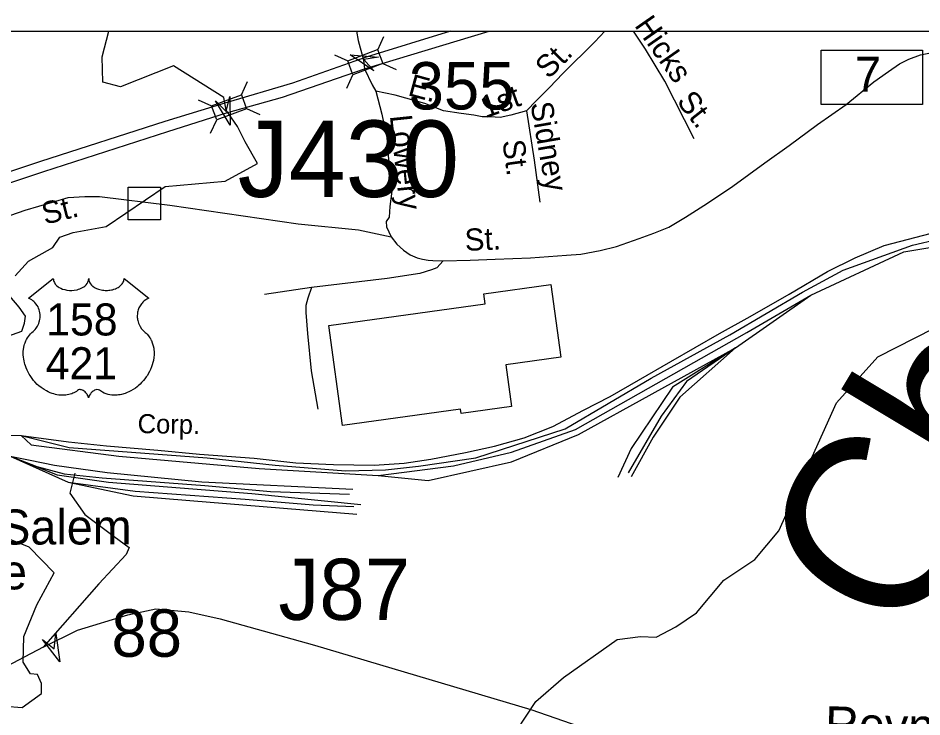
# Model space of a CAD drawing. Extents: x 1553981 to 1780076, y 812965 to 996873.
# Drawn here: x 1634417.6 to 1634902.9, y 847787.5 to 848162.4 of the extents above; entities that cross this region are included whole.
import ezdxf

# ---------------------------------------------------------------- set-up
doc = ezdxf.new("R2010")
doc.units = 0
for name, color, linetype in [('Default', 7, 'Continuous'), ('Exist Aviation Commercial or Municipal Perimeter Paved', 7, 'Continuous'), ('Exist Civil Correctional or Penal Institution CELL', 7, 'Continuous'), ('Exist Civil NCDOT Garage or Maintenance Office CELL', 7, 'Continuous'), ('Exist Cultural Educational Facility High CELL', 7, 'Continuous'), ('Exist Cultural Warehouse Building Footprint', 7, 'Continuous'), ('Exist Geographical Pit Clay CELL', 7, 'Continuous'), ('Exist Hydrographic Creek Single Shore', 7, 'Continuous'), ('Exist Railroad Mainline', 7, 'Continuous'), ('Exist Railroad Mainline Label', 7, 'Continuous'), ('Exist Railroad Siding', 7, 'Continuous'), ('Exist Railroad Station CELL', 7, 'Continuous'), ('Exist Road Non-System Structure Non-Sys Other CELL', 7, 'Continuous'), ('Exist Road Non-System Structure Non-Sys Other Number Label', 7, 'Continuous'), ('Exist Road Non-System Type 51 Label', 7, 'Continuous'), ('Exist Road Primary Interstate Divided Center Attributed', 7, 'Continuous'), ('Exist Road Secondary Structure Standard Bridge Attributed CELL', 7, 'Continuous'), ('Exist Road Secondary Structure Standard Bridge Number Label', 7, 'Continuous'), ('Map Preparation Border County Name Lower Right Label', 7, 'Continuous')]:
    doc.layers.add(name, color=color, linetype=linetype)

msp = doc.modelspace()

# ---------------------------------------------------------------- linework, layer by layer
at = {"layer": 'Default'}
msp.add_lwpolyline([(1632323.05, 848155.4), (1636375.85, 848155.4), (1636375.85, 845052.3), (1632323.05, 845052.3)], close=True, dxfattribs=at)
at = {"layer": 'Exist Civil Correctional or Penal Institution CELL'}
msp.add_lwpolyline([(1634848.8, 848145.23), (1634903.17, 848145.23), (1634903.17, 848116.08), (1634848.8, 848116.08)], close=True, dxfattribs=at)
at = {"layer": 'Exist Cultural Educational Facility High CELL'}
for p, q in [((1634610.69, 848145.49), (1634613.93, 848152.63)), ((1634587.46, 848142.73), (1634594.6, 848139.49)), ((1634613.44, 848138.15), (1634620.58, 848134.91)), ((1634594.18, 848124.84), (1634597.42, 848131.98)), ((1634537.53, 848121.32), (1634540.77, 848128.45)), ((1634514.3, 848118.56), (1634521.44, 848115.32)), ((1634540.28, 848113.97), (1634547.42, 848110.73)), ((1634521.02, 848100.67), (1634524.26, 848107.81))]:
    msp.add_line(p, q, dxfattribs=at)
for points in [[(1634594.6, 848139.49), (1634610.68, 848145.52), (1634613.49, 848138.01), (1634597.42, 848131.98)], [(1634521.44, 848115.32), (1634537.51, 848121.35), (1634540.33, 848113.84), (1634524.26, 848107.81)]]:
    msp.add_lwpolyline(points, close=True, dxfattribs=at)
at = {"layer": 'Exist Cultural Warehouse Building Footprint'}
msp.add_lwpolyline([(1634584.39, 847997.43), (1634668.42, 848009.14), (1634667.66, 848014.58), (1634703.64, 848019.6), (1634709.08, 847980.59), (1634679.4, 847976.45), (1634682.52, 847954.07), (1634655.51, 847950.31), (1634655.19, 847952.64), (1634591.86, 847943.81)], close=True, dxfattribs=at)
at = {"layer": 'Exist Geographical Pit Clay CELL'}
msp.add_lwpolyline([(1634436.54, 848022.68), (1634436.58, 848022.13), (1634436.71, 848021.48), (1634436.81, 848021.14), (1634437.12, 848020.5), (1634437.62, 848019.74), (1634438.32, 848018.99), (1634439.12, 848018.34), (1634439.65, 848017.99), (1634440.56, 848017.51), (1634441.58, 848017.07), (1634442.73, 848016.75), (1634443.9, 848016.51), (1634445.18, 848016.37), (1634446.44, 848016.34), (1634447.81, 848016.45), (1634449.31, 848016.74), (1634450.01, 848016.92), (1634450.79, 848017.18), (1634451.51, 848017.48), (1634452.3, 848017.91), (1634452.94, 848018.32), (1634453.44, 848018.68), (1634454.14, 848019.35), (1634454.7, 848020.05), (1634454.94, 848020.44), (1634455.14, 848020.82), (1634455.42, 848021.62), (1634455.5, 848021.97), (1634455.56, 848022.71), (1634455.6, 848022.09), (1634455.66, 848021.71), (1634455.77, 848021.33), (1634455.92, 848020.93), (1634456.21, 848020.36), (1634456.52, 848019.89), (1634457.11, 848019.19), (1634457.48, 848018.85), (1634457.82, 848018.57), (1634458.72, 848017.95), (1634459.78, 848017.42), (1634460.29, 848017.19), (1634460.83, 848017), (1634461.5, 848016.8), (1634462.2, 848016.64), (1634462.89, 848016.52), (1634463.6, 848016.42), (1634464.32, 848016.36), (1634464.91, 848016.34), (1634465.63, 848016.35), (1634466.3, 848016.39), (1634466.98, 848016.47), (1634467.73, 848016.6), (1634468.34, 848016.73), (1634469.14, 848016.94), (1634469.86, 848017.2), (1634470.49, 848017.48), (1634471.32, 848017.91), (1634471.98, 848018.32), (1634472.47, 848018.72), (1634473.05, 848019.25), (1634473.6, 848019.89), (1634473.92, 848020.35), (1634474.15, 848020.83), (1634474.36, 848021.33), (1634474.49, 848021.86), (1634474.55, 848022.33), (1634474.57, 848022.72), (1634487.85, 848012.14), (1634487.54, 848012.02), (1634486.82, 848011.67), (1634486.24, 848011.33), (1634485.33, 848010.68), (1634484.94, 848010.33), (1634484.54, 848009.96), (1634484.18, 848009.57), (1634483.87, 848009.2), (1634483.48, 848008.67), (1634483.14, 848008.13), (1634482.8, 848007.54), (1634482.55, 848007.03), (1634482.14, 848005.97), (1634481.95, 848005.29), (1634481.82, 848004.72), (1634481.67, 848003.53), (1634481.63, 848002.97), (1634481.63, 848002.41), (1634481.66, 848001.82), (1634481.71, 848001.26), (1634481.81, 848000.67), (1634481.91, 848000.15), (1634482.07, 847999.51), (1634482.31, 847998.78), (1634482.6, 847998.06), (1634483.21, 847996.91), (1634483.99, 847995.73), (1634484.54, 847995.07), (1634485.09, 847994.51), (1634485.91, 847993.82), (1634486.36, 847993.42), (1634486.87, 847992.91), (1634487.7, 847991.95), (1634488.04, 847991.49), (1634488.38, 847990.98), (1634488.69, 847990.46), (1634489, 847989.89), (1634489.26, 847989.4), (1634489.72, 847988.26), (1634490.06, 847987.15), (1634490.22, 847986.57), (1634490.47, 847985.27), (1634490.56, 847984.62), (1634490.66, 847983.35), (1634490.67, 847981.81), (1634490.55, 847980.35), (1634490.28, 847978.65), (1634490.05, 847977.63), (1634489.7, 847976.44), (1634489.36, 847975.42), (1634488.75, 847973.9), (1634488.22, 847972.8), (1634487.52, 847971.51), (1634487.04, 847970.74), (1634486.48, 847969.9), (1634485.78, 847968.95), (1634484.97, 847967.93), (1634483.99, 847966.85), (1634483.19, 847966.06), (1634482.16, 847965.13), (1634481.53, 847964.61), (1634480.64, 847963.94), (1634479.41, 847963.12), (1634478.21, 847962.42), (1634477.18, 847961.9), (1634476.27, 847961.51), (1634475.09, 847961.06), (1634473.13, 847960.52), (1634472.42, 847960.37), (1634471.57, 847960.24), (1634470.78, 847960.16), (1634470.01, 847960.12), (1634468.97, 847960.12), (1634467.94, 847960.19), (1634466.97, 847960.34), (1634465.96, 847960.55), (1634464.9, 847960.86), (1634463.94, 847961.24), (1634462.96, 847961.72), (1634461.32, 847962.75), (1634460.85, 847963), (1634460.58, 847963.08), (1634459.94, 847963.11), (1634459.35, 847962.98), (1634458.74, 847962.74), (1634458.37, 847962.54), (1634457.88, 847962.22), (1634457.5, 847961.92), (1634457.05, 847961.49), (1634456.73, 847961.13), (1634456.49, 847960.85), (1634456.03, 847960.12), (1634455.86, 847959.77), (1634455.69, 847959.32), (1634455.54, 847958.66), (1634455.33, 847959.5), (1634455.09, 847960.05), (1634454.81, 847960.52), (1634454.51, 847960.93), (1634454.05, 847961.47), (1634453.63, 847961.87), (1634453.13, 847962.27), (1634452.6, 847962.6), (1634452.17, 847962.82), (1634451.78, 847962.97), (1634451.3, 847963.08), (1634450.91, 847963.11), (1634450.58, 847963.11), (1634450.14, 847963.01), (1634449.54, 847962.57), (1634448.97, 847962.18), (1634448.35, 847961.8), (1634447.61, 847961.4), (1634447.07, 847961.15), (1634446.43, 847960.9), (1634445.68, 847960.65), (1634444.86, 847960.44), (1634444.02, 847960.27), (1634443.28, 847960.16), (1634442.49, 847960.08), (1634441.78, 847960.06), (1634441.03, 847960.07), (1634440.33, 847960.12), (1634439.53, 847960.19), (1634438.52, 847960.34), (1634437.69, 847960.53), (1634436.81, 847960.77), (1634435.91, 847961.05), (1634434.94, 847961.42), (1634433.74, 847961.94), (1634432.9, 847962.38), (1634431.57, 847963.14), (1634430.02, 847964.21), (1634428.84, 847965.16), (1634427.98, 847965.94), (1634426.72, 847967.23), (1634425.98, 847968.07), (1634424.81, 847969.57), (1634424.07, 847970.67), (1634423.59, 847971.47), (1634422.88, 847972.75), (1634422.49, 847973.56), (1634421.99, 847974.74), (1634421.59, 847975.82), (1634421.26, 847976.84), (1634421.09, 847977.49), (1634420.84, 847978.63), (1634420.68, 847979.43), (1634420.53, 847980.54), (1634420.45, 847981.71), (1634420.44, 847982.79), (1634420.46, 847983.68), (1634420.57, 847984.73), (1634420.74, 847985.83), (1634420.96, 847986.78), (1634421.15, 847987.46), (1634421.43, 847988.3), (1634421.8, 847989.22), (1634422.24, 847990.09), (1634422.66, 847990.82), (1634423.19, 847991.61), (1634423.71, 847992.28), (1634424.38, 847993.01), (1634425.09, 847993.69), (1634425.74, 847994.22), (1634426.51, 847994.97), (1634426.91, 847995.42), (1634427.39, 847996.06), (1634427.77, 847996.65), (1634428.08, 847997.18), (1634428.48, 847997.95), (1634428.73, 847998.53), (1634429.03, 847999.43), (1634429.19, 848000.06), (1634429.34, 848000.86), (1634429.44, 848001.63), (1634429.48, 848002.58), (1634429.46, 848003.36), (1634429.36, 848004.28), (1634429.19, 848005.16), (1634428.98, 848005.93), (1634428.65, 848006.81), (1634428.35, 848007.45), (1634427.84, 848008.32), (1634427.27, 848009.13), (1634426.69, 848009.79), (1634426.1, 848010.38), (1634425.53, 848010.82), (1634425, 848011.2), (1634424.32, 848011.61), (1634423.67, 848011.93), (1634423.26, 848012.1)], close=True, dxfattribs=at)
at = {"layer": 'Exist Hydrographic Creek Single Shore'}
for points in [[(1634416.05, 848024.15), (1634423.3, 848032.06), (1634436.28, 848039.36), (1634440.05, 848044.85), (1634447.18, 848047.36), (1634464.98, 848050.66), (1634496.57, 848072.02), (1634528.78, 848074.91), (1634546.13, 848084.42), (1634539.52, 848095.99), (1634535.39, 848104.26), (1634529.29, 848113.08), (1634528.06, 848119.83), (1634501.14, 848136.76), (1634472.65, 848125.6), (1634463.15, 848128.08), (1634462.74, 848141.72), (1634466.41, 848155.4)], [(1634400.79, 847987.86), (1634419.72, 847994.46), (1634421.06, 847998.82), (1634421.72, 848002.51), (1634418.16, 848007.39), (1634413.15, 848013.33)], [(1634606.43, 847749.58), (1634637.85, 847756.14), (1634658.57, 847768.95), (1634671.36, 847779.78), (1634685.14, 847780.11), (1634695.63, 847795.86), (1634710.39, 847808.66), (1634739.25, 847829.01), (1634751.72, 847830.65), (1634760.24, 847830.32), (1634770.74, 847835.9), (1634781.89, 847843.45), (1634796.48, 847860.84), (1634813.23, 847871.98), (1634825.98, 847887.32), (1634856.98, 847956.04), (1634879.1, 847980.62), (1634929.48, 848006.27)], [(1634410.63, 847793.23), (1634419.81, 847792.58), (1634430.31, 847800.13), (1634430.31, 847805.38), (1634428.01, 847810.3), (1634424.4, 847810.63), (1634420.47, 847816.87), (1634420.8, 847830.65), (1634427.68, 847847.72), (1634436.97, 847864.86), (1634423.59, 847878.67), (1634411.61, 847883.49)]]:
    msp.add_lwpolyline(points, dxfattribs=at)
at = {"layer": 'Exist Railroad Mainline'}
for points in [[(1634515.12, 847928.43), (1634544.34, 847926.29), (1634566.8, 847923.92), (1634587.04, 847922.9), (1634608.73, 847922.67), (1634624.99, 847923.72), (1634639.21, 847925.87), (1634657.83, 847929.47), (1634673.35, 847932.79), (1634689.4, 847937.34), (1634704.73, 847943.38), (1634721.16, 847952.09), (1634735.48, 847959.4), (1634750.71, 847968.25), (1634767.98, 847978.22), (1634794.17, 847993.16), (1634810.62, 848002.3), (1634831.56, 848014.27), (1634852.2, 848026.5), (1634867.03, 848033.83), (1634882.62, 848040.37), (1634907.97, 848047.06)], [(1634400.79, 847939.11), (1634419.33, 847938.55), (1634444.71, 847935.06), (1634465.19, 847932.95), (1634492.66, 847930.61), (1634515.12, 847928.43)]]:
    msp.add_lwpolyline(points, dxfattribs=at)
at = {"layer": 'Exist Railroad Siding'}
for points in [[(1634419.33, 847938.55), (1634445.05, 847932.05), (1634519.08, 847926.56), (1634555.63, 847922.6), (1634593.4, 847919.55), (1634614.97, 847920.15), (1634632.64, 847921.98), (1634663.4, 847926.56), (1634711.42, 847942.08), (1634757.42, 847969.22), (1634799.69, 847992.55), (1634838.68, 848015.42), (1634860.55, 848027.26), (1634897.71, 848040.67), (1634925.4, 848047.03), (1634951.59, 848049.47), (1634977.51, 848054.26)], [(1634419.33, 847938.55), (1634424.6, 847933.57), (1634471.81, 847927.47), (1634547.06, 847920.76), (1634611.03, 847917.1), (1634651.46, 847922.27), (1634682.53, 847929.59), (1634716.96, 847941.79), (1634808.81, 847993.75), (1634843.23, 848013.87), (1634893.1, 848036.98), (1634933, 848043.69), (1634951.59, 848049.47)], [(1634611.03, 847917.1), (1634637.77, 847914.35), (1634682.55, 847924.41), (1634718.49, 847939.05), (1634757.99, 847960.91), (1634802.77, 847985.61), (1634843.23, 848013.87)], [(1634802.77, 847985.61), (1634768.94, 847964.5), (1634746.7, 847931.57), (1634739.69, 847916.02)], [(1634802.77, 847985.61), (1634776.55, 847967.55), (1634762.85, 847948.95), (1634745.18, 847918.46)], [(1634802.77, 847985.61), (1634772.9, 847959.01), (1634758.58, 847937.67), (1634746.7, 847916.33)], [(1634413.4, 847927.43), (1634424.06, 847925.3), (1634437.16, 847922.55), (1634465.49, 847918.59), (1634516.36, 847913.71), (1634597.31, 847909.76)], [(1634413.4, 847927.43), (1634427.73, 847921.95), (1634442.35, 847917.99), (1634462.76, 847915.85), (1634517.9, 847911.59), (1634553.23, 847908.54), (1634595.48, 847907.04)], [(1634413.4, 847927.43), (1634438.69, 847917.39), (1634466.11, 847913.43), (1634543.18, 847907.33), (1634601.57, 847901.56)], [(1634413.4, 847927.43), (1634444.47, 847913.44), (1634480.42, 847908.57), (1634539.51, 847904.3), (1634576.07, 847901.25), (1634597.94, 847900.34)], [(1634444.47, 847913.44), (1634479.47, 847906.13), (1634509.94, 847903.69), (1634599.5, 847896.38)]]:
    msp.add_lwpolyline(points, dxfattribs=at)
at = {"layer": 'Exist Road Non-System Structure Non-Sys Other CELL'}
msp.add_lwpolyline([(1634476.7, 848071.67), (1634494.07, 848071.67), (1634494.07, 848054.29), (1634476.7, 848054.29)], close=True, dxfattribs=at)
at = {"layer": 'Exist Road Primary Interstate Divided Center Attributed'}
for points in [[(1634603.63, 848135.15), (1634670.46, 848155.4)], [(1634649.76, 848155.4), (1634604.52, 848141.45)], [(1634604.52, 848141.45), (1634565.01, 848127.61), (1634528.72, 848116.86)], [(1634529.57, 848111.69), (1634559.68, 848120.03), (1634603.63, 848135.15)], [(1634528.72, 848116.86), (1634496.4, 848106.97), (1634429.72, 848085.53), (1634386.64, 848071.16), (1634372.54, 848067.07), (1634350.83, 848063.39), (1634336.95, 848061.72), (1634314.17, 848060.67), (1634306.36, 848060.97), (1634294.76, 848062.05), (1634280.36, 848063.94), (1634275.25, 848064.77)], [(1634255.31, 848061.8), (1634276.73, 848057.52), (1634289.59, 848056.2), (1634297.77, 848055.01), (1634307.93, 848054.61), (1634317.16, 848054.28), (1634325.53, 848054.15), (1634338.26, 848054.81), (1634345.7, 848055.82), (1634351.06, 848056.9), (1634362.91, 848059.39), (1634373.88, 848061.58), (1634388.32, 848065.77), (1634431.47, 848080.17), (1634498.08, 848101.59), (1634529.57, 848111.69)]]:
    msp.add_lwpolyline(points, dxfattribs=at)
at = {"layer": 'Exist Road Secondary Structure Standard Bridge Attributed CELL'}
for points in [[(1634608.59, 848134.08), (1634596.01, 848142.69), (1634611.2, 848141.53), (1634603.2, 848140.16)], [(1634531.24, 848120.31), (1634531.56, 848105.07), (1634523.66, 848118.11), (1634529.43, 848112.39)], [(1634437.93, 847832.22), (1634440.11, 847817.14), (1634430.68, 847829.1), (1634437.11, 847824.14)]]:
    msp.add_lwpolyline(points, close=True, dxfattribs=at)
at = {"layer": 'Map Preparation Border County Name Lower Right Label'}
msp.add_line((1634575.2, 848017.87), (1634549.94, 848014.09), dxfattribs=at)
for points in [[(1634599.26, 848155.4), (1634600.2, 848150.39), (1634602.74, 848141.36), (1634603.24, 848138.58), (1634603.63, 848135.15)], [(1634732.65, 848155.4), (1634727.31, 848149.65), (1634710.13, 848132.79), (1634702.92, 848125.21), (1634696.01, 848118.21), (1634690.6, 848112.67)], [(1634780.55, 848097.6), (1634764.9, 848128.64), (1634754.53, 848145.84), (1634748.04, 848155.4)], [(1634603.63, 848135.15), (1634607.68, 848126.71), (1634609.73, 848123.19), (1634612.95, 848110.87), (1634615.06, 848100.46), (1634615.53, 848098.44), (1634616.37, 848088.5), (1634617.52, 848077.49), (1634618.23, 848069.51), (1634617.15, 848061.31), (1634616.85, 848055.56), (1634615.24, 848053.28), (1634615.49, 848050.52), (1634616.71, 848047.77), (1634617.92, 848045), (1634620.9, 848041.23), (1634624.61, 848037.96), (1634628.09, 848035.41), (1634631.83, 848033.88), (1634634.82, 848033.12), (1634637.81, 848032.59), (1634640.3, 848032.31), (1634645.81, 848032.27), (1634660.3, 848032.65), (1634673.79, 848033.03), (1634692.79, 848033.87), (1634712.05, 848035.2), (1634719.79, 848035.87), (1634730.06, 848037.79), (1634738.84, 848039.96), (1634751.1, 848044.12), (1634758.89, 848047.06), (1634766.91, 848050.22), (1634775.95, 848055.64), (1634787.76, 848063.06), (1634801.32, 848072.19), (1634818.44, 848084.77), (1634831.51, 848094.16), (1634846.84, 848105.28), (1634862.2, 848116.15), (1634877.03, 848128.28), (1634884.84, 848133.7), (1634890.86, 848137.9), (1634895.88, 848140.35), (1634902.16, 848142.8), (1634926.17, 848147.55)], [(1634690.6, 848112.67), (1634682.19, 848110.34), (1634676.48, 848109.18), (1634671.07, 848109.47), (1634666.87, 848109.47), (1634662.23, 848110.36), (1634655.49, 848111.17), (1634646.02, 848112.74), (1634636.01, 848116.69), (1634620.06, 848121.07), (1634609.73, 848123.19)], [(1634690.6, 848112.67), (1634694.62, 848086.15), (1634697.69, 848063.63)], [(1634386.87, 848047.33), (1634421.51, 848059.41), (1634436.21, 848063.61), (1634444.6, 848066.24), (1634453.53, 848066.76), (1634461.4, 848066.76), (1634499.19, 848062.04), (1634567.94, 848052.06), (1634600.48, 848048.91), (1634617.92, 848045)], [(1634645.81, 848032.27), (1634642.53, 848028.54), (1634639.5, 848027.32), (1634633.26, 848025.37), (1634615.72, 848022.78), (1634575.2, 848017.87)], [(1634575.2, 848017.87), (1634573.16, 848012.14), (1634572.13, 848008.16), (1634572.1, 848004.41), (1634573, 847993.16), (1634575.07, 847973.13), (1634578.63, 847952.59)], [(1634448.14, 847918.31), (1634445.45, 847907.51), (1634453.54, 847896.17), (1634469.19, 847884.3), (1634477.28, 847878.36), (1634475.66, 847874.58), (1634461.09, 847858.92), (1634431.16, 847824.96)], [(1634431.16, 847824.96), (1634449.51, 847834.14), (1634476.49, 847842.24), (1634491.6, 847845.48), (1634509.4, 847843.86), (1634526.13, 847840.08), (1634576.85, 847826.04), (1634692.86, 847791.48)], [(1634431.16, 847824.96), (1634361.41, 847788.24)], [(1634692.86, 847791.48), (1634723.29, 847780.93)]]:
    msp.add_lwpolyline(points, dxfattribs=at)

# ---------------------------------------------------------------- texts
at = {"layer": 'Exist Aviation Commercial or Municipal Perimeter Paved'}
msp.add_text('Reynolds Park', height=18.75, rotation=358.6016, dxfattribs=at).set_placement((1634850.67, 847774.54))
at = {"layer": 'Exist Civil Correctional or Penal Institution CELL'}
msp.add_text('7', height=18.75, dxfattribs=at).set_placement((1634866.95, 848122.94))
at = {"layer": 'Exist Civil NCDOT Garage or Maintenance Office CELL'}
for s, p in [('158', (1634432.71, 847992.17)), ('421', (1634432.43, 847968.68))]:
    msp.add_text(s, height=17.188, dxfattribs=at).set_placement(p)
at = {"layer": 'Exist Railroad Mainline Label'}
msp.add_text('Corp.', height=10.253, rotation=359.0744, dxfattribs=at).set_placement((1634481.76, 847939.8))
at = {"layer": 'Exist Railroad Station CELL'}
for s, p in [('Winston-Salem', (1634308.62, 847880.04)), ('State', (1634363.89, 847855.95))]:
    msp.add_text(s, height=18.75, dxfattribs=at).set_placement(p)
at = {"layer": 'Exist Road Non-System Structure Non-Sys Other Number Label'}
for s, height, p in [('J430', 41.01, (1634535.54, 848066.48)), ('J87', 32.808, (1634557.41, 847839.58))]:
    msp.add_text(s, height=height, dxfattribs=at).set_placement(p)
at = {"layer": 'Exist Road Non-System Type 51 Label'}
for s, height, rotation, p in [('Chapel', 95, 59.0374, (1634893.61, 847825.66)), ('Hicks', 11.875, 304.8485, (1634748.2, 848158.48)), ('St.', 11.875, 45.2516, (1634702.49, 848129.31)), ('E.', 11.875, 344.6521, (1634626.39, 848121.13)), ('1st', 11.875, 19.6882, (1634668.54, 848108.63)), ('St.', 11.875, 307.7667, (1634770.81, 848117.65)), ('Sidney', 11.875, 279.8823, (1634692.66, 848116.57)), ('Lowery', 11.875, 275.9762, (1634617.21, 848110.03)), ('St.', 11.875, 277.7594, (1634677.61, 848096.48)), ('St.', 11.875, 14.0174, (1634432.07, 848051.53)), ('St.', 11.875, 2.5308, (1634657.66, 848037.51))]:
    msp.add_text(s, height=height, rotation=rotation, dxfattribs=at).set_placement(p)
at = {"layer": 'Exist Road Secondary Structure Standard Bridge Number Label'}
for s, p in [('355', (1634627.36, 848113.41)), ('88', (1634467.82, 847819.81))]:
    msp.add_text(s, height=25.426, dxfattribs=at).set_placement(p)

doc.saveas('drawing.dxf')
